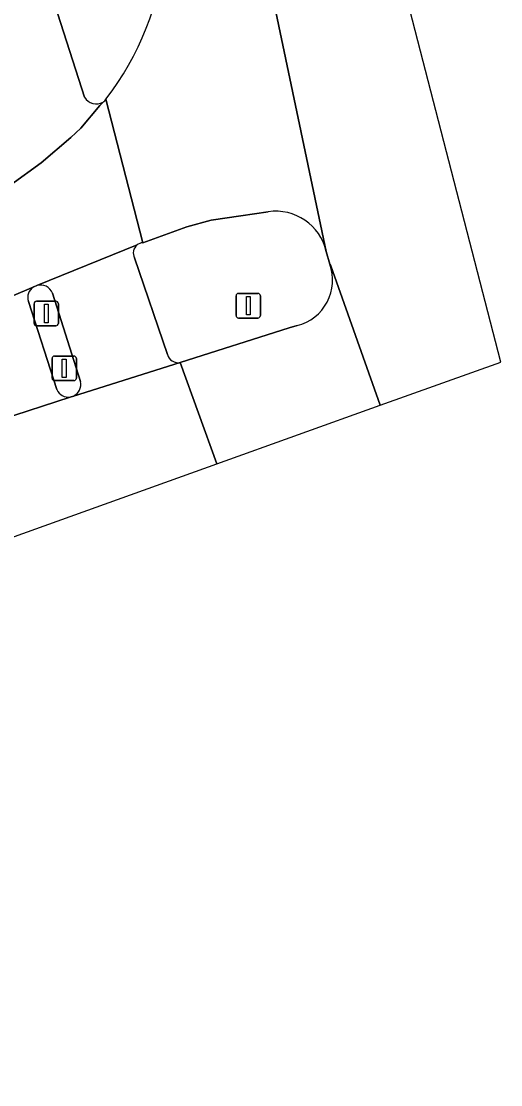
# Model space of a CAD drawing. Extents: x 158086 to 159499, y 382904 to 383981.
# Drawn here: x 159479.63 to 159499.13, y 382957.71 to 383000.96 of the extents above; entities that cross this region are included whole.
import ezdxf

# ---------------------------------------------------------------- set-up
doc = ezdxf.new("R2010")
doc.units = 0
for name, color, linetype in [('IMGEO_Fietspad_gesloten', 7, 'Continuous'), ('IMGEO_Fietspad_open', 7, 'Continuous'), ('IMGEO_Lichtmast', 7, 'Continuous'), ('IMGEO_Rijbaan_lokaal_gesloten', 7, 'Continuous'), ('IMGEO_Rijbaan_regionaal_gesloten', 7, 'Continuous'), ('IMGEO_Verkeerseiland_gesloten', 7, 'Continuous'), ('IMGEO_Verkeerseiland_open', 7, 'Continuous'), ('IMGEO_Verkeersregelinstallatiepaal', 7, 'Continuous'), ('IMGEO_Voetpad_open', 7, 'Continuous')]:
    doc.layers.add(name, color=color, linetype=linetype)

msp = doc.modelspace()

# ---------------------------------------------------------------- linework, layer by layer
at = {"layer": 'IMGEO_Fietspad_gesloten'}
for points in [[(159482.194, 382997.867), (159480.378, 383003.538)], [(159479.197, 382994.301), (159480.436, 382995.194), (159481.648, 382996.23), (159482.047, 382996.614), (159482.823, 382997.529), (159482.959, 382997.671)]]:
    msp.add_lwpolyline(points, dxfattribs=at)
msp.add_arc((159482.678, 382998.167), 0.57, 211.7659, 299.493, dxfattribs=at)
at = {"layer": 'IMGEO_Fietspad_open'}
for points in [[(159484.336, 382991.858), (159480.26, 382990.207)], [(159485.571, 382987.407), (159484.235, 382991.336)], [(159480.896, 382989.896), (159482.03, 382986.309)], [(159481.745, 382985.714), (159486.093, 382987.076)]]:
    msp.add_lwpolyline(points, dxfattribs=at)
for centre, radius, start, end in [((159484.603, 382991.536), 0.419, 129.6371, 208.4616), ((159480.411, 382989.711), 0.519, 20.9133, 106.9701), ((159486.019, 382987.537), 0.467, 196.1747, 279.0678), ((159481.538, 382986.179), 0.509, 293.9853, 14.8266)]:
    msp.add_arc(centre, radius, start, end, dxfattribs=at)
at = {"layer": 'IMGEO_Lichtmast'}
for p, q in [((159488.364, 382988.987), (159488.364, 382989.787)), ((159488.364, 382989.787), (159488.364, 382988.987)), ((159488.464, 382989.887), (159489.254, 382989.887)), ((159489.254, 382989.887), (159488.464, 382989.887)), ((159489.354, 382989.787), (159489.354, 382988.987)), ((159489.354, 382988.987), (159489.354, 382989.787)), ((159489.254, 382988.887), (159488.464, 382988.887)), ((159488.464, 382988.887), (159489.254, 382988.887))]:
    msp.add_line(p, q, dxfattribs=at)
msp.add_lwpolyline([(159488.784, 382989.762), (159488.934, 382989.762), (159488.934, 382989.012), (159488.784, 382989.012), (159488.784, 382989.762)], dxfattribs=at)
for centre, start, end in [((159488.464, 382989.787), 90, 180), ((159488.464, 382989.787), 90, 180), ((159489.254, 382989.787), 0, 90), ((159489.254, 382989.787), 360, 90), ((159488.464, 382988.987), 180, 270), ((159488.464, 382988.987), 180, 270), ((159489.254, 382988.987), 270, 0), ((159489.254, 382988.987), 270, 0)]:
    msp.add_arc(centre, 0.1, start, end, dxfattribs=at)
at = {"layer": 'IMGEO_Rijbaan_lokaal_gesloten'}
for points in [[(159484.568, 382991.952), (159483.073, 382997.789)], [(159482.959, 382997.671), (159482.823, 382997.529), (159482.047, 382996.614), (159481.648, 382996.23), (159480.436, 382995.194), (159479.197, 382994.301), (159479.004, 382994.163), (159476.256, 382992.87), (159476.728, 382991.767), (159450.924, 382980.675), (159438.895, 382975.083), (159424.023, 382968.422), (159418.313, 382965.948), (159400.947, 382959.092), (159380.495, 382949.322), (159350.042, 382935.493), (159345.91, 382934.105), (159342.325, 382932.901), (159320.46, 382925.824), (159293.61, 382917.278), (159289.051, 382915.994), (159282.58, 382914.322), (159261.925, 382910.075), (159245.487, 382907.757)], [(159450.556, 382977.477), (159477.36, 382988.98), (159480.133, 382990.153), (159480.26, 382990.207), (159484.336, 382991.858)], [(159182.177, 382904.717), (159235.574, 382903.887), (159298.955, 382915.255), (159487.584, 382982.952), (159486.093, 382987.076), (159481.745, 382985.714), (159481.616, 382985.674), (159478.778, 382984.754), (159459.079, 382978.41)]]:
    msp.add_lwpolyline(points, dxfattribs=at)
for centre, radius, start, end in [((159482.676, 382998.058), 0.479, 306.1364, 325.8391), ((159484.601, 382991.538), 0.415, 94.514, 129.5989)]:
    msp.add_arc(centre, radius, start, end, dxfattribs=at)
at = {"layer": 'IMGEO_Rijbaan_regionaal_gesloten'}
for points in [[(159499.132, 382987.097), (159490.911, 383018.958), (159489.356, 383018.353), (159486.627, 383017.291), (159492.035, 382991.598), (159492.181, 382991.078), (159492.217, 382991.006), (159494.233, 382985.339), (159499.132, 382987.097)], [(159492.035, 382991.598), (159486.627, 383017.291)], [(159483.073, 382997.789), (159484.568, 382991.952), (159486.359, 382992.602), (159487.35, 382992.863), (159488.563, 382993.045), (159489.674, 382993.212)], [(159494.233, 382985.339), (159492.217, 382991.006), (159492.181, 382991.078)], [(159490.853, 382988.586), (159490.528, 382988.483), (159486.093, 382987.076), (159487.584, 382982.952), (159494.233, 382985.339)]]:
    msp.add_lwpolyline(points, dxfattribs=at)
for centre, radius, start, end in [((159473.258, 383005.273), 12.343, 322.6739, 353.519), ((159489.969, 382991.109), 2.124, 13.3143, 97.972), ((159490.393, 382990.431), 1.902, 284.0119, 19.8813)]:
    msp.add_arc(centre, radius, start, end, dxfattribs=at)
at = {"layer": 'IMGEO_Verkeerseiland_gesloten'}
for points in [[(159480.378, 383003.538), (159482.194, 382997.867)], [(159489.674, 382993.212), (159488.563, 382993.045), (159487.35, 382992.863), (159486.359, 382992.602), (159484.568, 382991.952)], [(159484.235, 382991.336), (159485.571, 382987.407)], [(159492.181, 382991.078), (159492.035, 382991.598)], [(159486.093, 382987.076), (159490.528, 382988.483), (159490.853, 382988.586)]]:
    msp.add_lwpolyline(points, dxfattribs=at)
for centre, radius, start, end in [((159473.258, 383005.273), 12.343, 322.6739, 353.519), ((159482.678, 382998.167), 0.57, 211.7659, 299.493), ((159482.676, 382998.058), 0.479, 306.1364, 325.8391), ((159489.969, 382991.109), 2.124, 13.3143, 97.972), ((159484.603, 382991.536), 0.419, 129.6371, 208.4616), ((159484.601, 382991.538), 0.415, 94.514, 129.5989), ((159490.393, 382990.431), 1.902, 284.0119, 19.8813), ((159486.019, 382987.537), 0.467, 196.1747, 279.0678)]:
    msp.add_arc(centre, radius, start, end, dxfattribs=at)
at = {"layer": 'IMGEO_Verkeerseiland_open'}
for points in [[(159480.26, 382990.207), (159480.133, 382990.153)], [(159479.917, 382989.558), (159481.078, 382985.976)], [(159482.03, 382986.309), (159480.896, 382989.896)], [(159481.616, 382985.674), (159481.745, 382985.714)]]:
    msp.add_lwpolyline(points, dxfattribs=at)
for centre, radius, start, end in [((159480.389, 382989.723), 0.501, 120.8235, 199.2722), ((159480.411, 382989.711), 0.519, 20.9133, 106.9701), ((159481.538, 382986.179), 0.509, 293.9853, 14.8266), ((159481.55, 382986.187), 0.517, 204.072, 277.3136)]:
    msp.add_arc(centre, radius, start, end, dxfattribs=at)
at = {"layer": 'IMGEO_Verkeersregelinstallatiepaal'}
for p, q in [((159480.246, 382989.571), (159481.036, 382989.571)), ((159481.036, 382989.571), (159480.246, 382989.571)), ((159480.146, 382988.671), (159480.146, 382989.471)), ((159480.146, 382989.471), (159480.146, 382988.671)), ((159481.136, 382989.471), (159481.136, 382988.671)), ((159481.136, 382988.671), (159481.136, 382989.471)), ((159481.036, 382988.571), (159480.246, 382988.571)), ((159480.246, 382988.571), (159481.036, 382988.571)), ((159480.877, 382986.441), (159480.877, 382987.241)), ((159480.877, 382987.241), (159480.877, 382986.441)), ((159480.977, 382987.341), (159481.767, 382987.341)), ((159481.767, 382987.341), (159480.977, 382987.341)), ((159481.867, 382987.241), (159481.867, 382986.441)), ((159481.867, 382986.441), (159481.867, 382987.241)), ((159481.767, 382986.341), (159480.977, 382986.341)), ((159480.977, 382986.341), (159481.767, 382986.341))]:
    msp.add_line(p, q, dxfattribs=at)
for points in [[(159480.566, 382989.446), (159480.716, 382989.446), (159480.716, 382988.696), (159480.566, 382988.696), (159480.566, 382989.446)], [(159481.297, 382987.216), (159481.447, 382987.216), (159481.447, 382986.466), (159481.297, 382986.466), (159481.297, 382987.216)]]:
    msp.add_lwpolyline(points, dxfattribs=at)
for centre, start, end in [((159480.246, 382989.471), 90, 180), ((159480.246, 382989.471), 90, 180), ((159481.036, 382989.471), 0, 90), ((159481.036, 382989.471), 360, 90), ((159480.246, 382988.671), 180, 270), ((159480.246, 382988.671), 180, 270), ((159481.036, 382988.671), 270, 0), ((159481.036, 382988.671), 270, 0), ((159480.977, 382987.241), 90, 180), ((159480.977, 382987.241), 90, 180), ((159481.767, 382987.241), 0, 90), ((159481.767, 382987.241), 360, 90), ((159480.977, 382986.441), 180, 270), ((159480.977, 382986.441), 180, 270), ((159481.767, 382986.441), 270, 0), ((159481.767, 382986.441), 270, 0)]:
    msp.add_arc(centre, 0.1, start, end, dxfattribs=at)
at = {"layer": 'IMGEO_Voetpad_open'}
for points in [[(159480.133, 382990.153), (159477.36, 382988.98)], [(159481.078, 382985.976), (159479.917, 382989.558)], [(159478.778, 382984.754), (159481.616, 382985.674)]]:
    msp.add_lwpolyline(points, dxfattribs=at)
for centre, radius, start, end in [((159480.389, 382989.723), 0.501, 120.8235, 199.2722), ((159481.55, 382986.187), 0.517, 204.072, 277.3136)]:
    msp.add_arc(centre, radius, start, end, dxfattribs=at)

doc.saveas('drawing.dxf')
